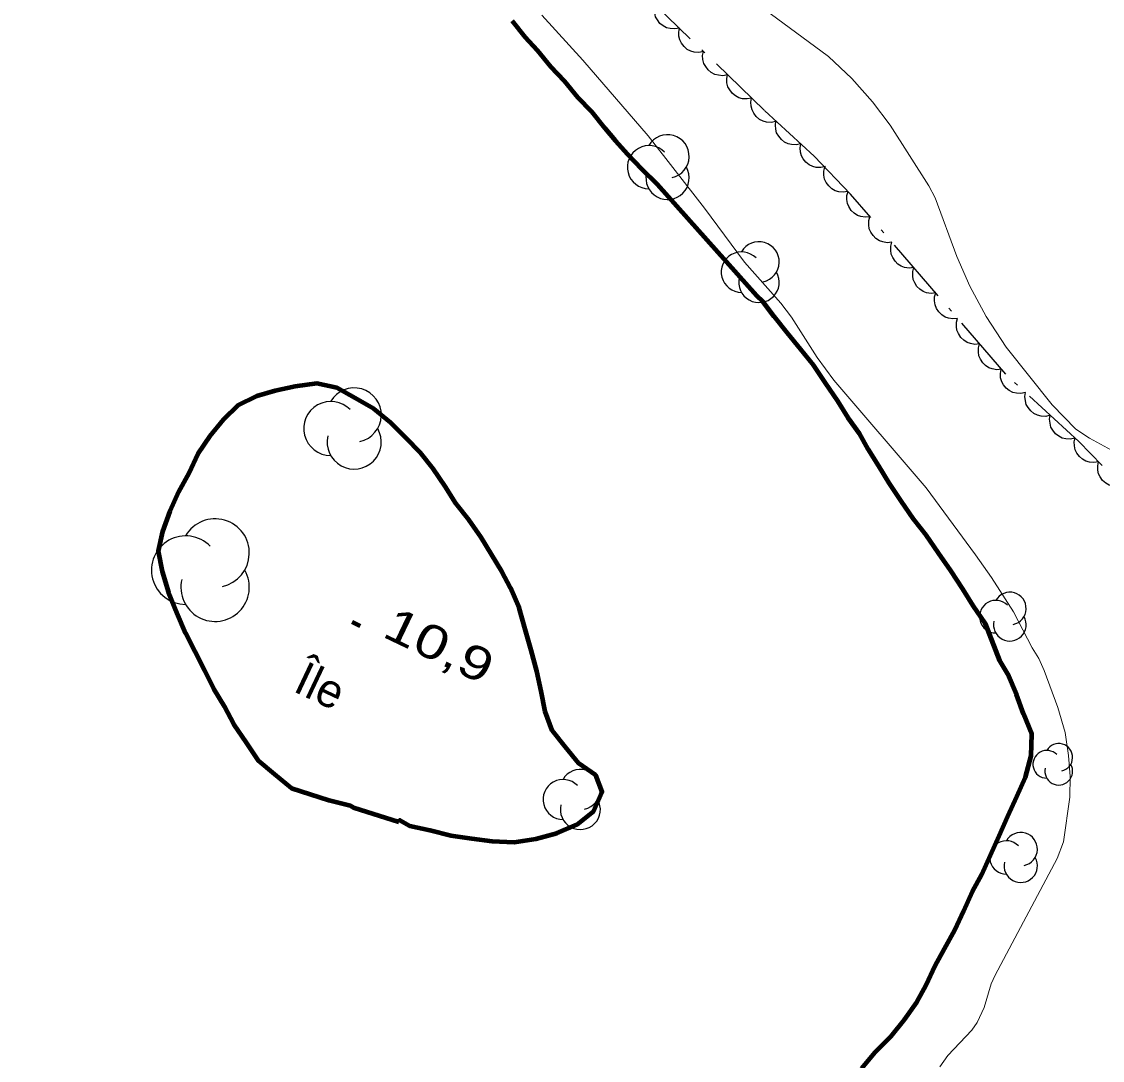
# Model space of a CAD drawing. Extents: x 355726 to 357533, y 5103782 to 5105258.
# Drawn here: x 356069.43 to 356117.74, y 5104836.56 to 5104883.01 of the extents above; entities that cross this region are included whole.
import ezdxf

# ---------------------------------------------------------------- set-up
doc = ezdxf.new("R2010")
doc.units = 0
doc.header["$LTSCALE"] = 0.6
for name, pattern in [('DASH_DOUBLE_DOT', [9.2, 5, -1.2, 0.3, -1.2, 0.3, -1.2]), ('DOT_DASHED', [7.7, 5, -1.2, 0.3, -1.2]), ('LONG_DASHED', [7.5, 6, -1.5])]:
    doc.linetypes.add(name, pattern=pattern)
for name, color, linetype, lineweight in [('2', 7, 'LONG_DASHED', 13), ('3', 7, 'Continuous', 140), ('4', 7, 'DASH_DOUBLE_DOT', 53), ('44', 7, 'Continuous', 25)]:
    doc.layers.add(name, color=color, linetype=linetype, lineweight=lineweight)
doc.layers.add('8', color=7, linetype='Continuous')

msp = doc.modelspace()

# ---------------------------------------------------------------- linework, layer by layer
at = {"layer": '2'}
msp.add_lwpolyline([(356118.84, 5104863.46), (356117.16, 5104864.38), (356116.56, 5104864.79), (356115.49, 5104865.88), (356113.44, 5104868.45), (356112.55, 5104869.83), (356111.82, 5104871.18), (356111.24, 5104872.51), (356110.26, 5104875.13), (356109.98, 5104875.66), (356108.25, 5104878.38), (356107.47, 5104879.43), (356106.54, 5104880.47), (356105.5, 5104881.45), (356102.42, 5104883.72)], dxfattribs=at)
at = {"layer": '2', "linetype": 'Continuous'}
msp.add_lwpolyline([(356110.47, 5104836.28), (356110.83, 5104836.79), (356111.91, 5104837.91), (356112.15, 5104838.26), (356112.46, 5104838.93), (356112.77, 5104839.99), (356112.94, 5104840.38), (356115.72, 5104845.59), (356116, 5104846.34), (356116.29, 5104848.34), (356116.3, 5104849.26), (356116.22, 5104850.2), (356116.08, 5104851.22), (356115.75, 5104852.34), (356115.14, 5104854), (356114.9, 5104854.53), (356114.6, 5104855.01), (356113.77, 5104856.62), (356112.79, 5104858.15), (356112.07, 5104859.17), (356109.86, 5104862.17), (356105.73, 5104866.98), (356104.99, 5104867.99), (356103.84, 5104869.79), (356103.37, 5104870.42), (356101.75, 5104872.25), (356099.95, 5104874.67), (356097.44, 5104877.9), (356094.52, 5104881.29), (356092.68, 5104883.3)], dxfattribs=at)
at = {"layer": '3'}
msp.add_line((356084.2, 5104856.17), (356084.56, 5104856), dxfattribs=at)
at = {"layer": '4', "linetype": 'Continuous', "lineweight": 90}
msp.add_lwpolyline([(356106.97, 5104836.2), (356107.59, 5104836.94), (356108.28, 5104837.64), (356108.9, 5104838.39), (356109.44, 5104839.17), (356109.86, 5104839.93), (356110.26, 5104840.8), (356110.68, 5104841.55), (356111.15, 5104842.38), (356111.54, 5104843.25), (356111.93, 5104844.12), (356112.35, 5104844.87), (356112.74, 5104845.74), (356113.13, 5104846.61), (356113.52, 5104847.49), (356113.91, 5104848.36), (356114.3, 5104849.23), (356114.55, 5104850.18), (356114.59, 5104851.15), (356114.21, 5104852.06), (356113.9, 5104852.92), (356113.52, 5104853.83), (356113.16, 5104854.43), (356112.51, 5104856.09), (356111.97, 5104856.89), (356111.5, 5104857.64), (356110.96, 5104858.45), (356110.42, 5104859.25), (356109.87, 5104860.05), (356109.29, 5104860.77), (356108.75, 5104861.57), (356108.21, 5104862.37), (356107.74, 5104863.13), (356107.27, 5104863.89), (356106.88, 5104864.6), (356106.37, 5104865.29), (356105.91, 5104866.04), (356105.36, 5104866.85), (356104.82, 5104867.65), (356104.24, 5104868.37), (356103.65, 5104869.1), (356103.07, 5104869.82), (356102.56, 5104870.5), (356102.3, 5104870.75), (356097.86, 5104875.73), (356097.15, 5104876.42), (356096.53, 5104877.07), (356095.98, 5104877.68), (356095.5, 5104878.24), (356094.92, 5104878.97), (356094.29, 5104879.62), (356093.7, 5104880.34), (356093.08, 5104880.99), (356092.49, 5104881.72), (356091.94, 5104882.32), (356091.36, 5104883.05)], dxfattribs=at)
msp.add_lwpolyline([(356086.29, 5104847.23), (356086.33, 5104847.31), (356086.79, 5104847.05), (356087.67, 5104846.86), (356088.62, 5104846.62), (356089.55, 5104846.49), (356090.47, 5104846.37), (356091.44, 5104846.32), (356092.41, 5104846.47), (356093.35, 5104846.73), (356094.26, 5104847.11), (356094.99, 5104847.7), (356095.38, 5104848.57), (356095.1, 5104849.32), (356094.32, 5104849.86), (356093.73, 5104850.58), (356093.15, 5104851.31), (356092.84, 5104852.17), (356092.65, 5104853.07), (356092.46, 5104853.97), (356092.2, 5104854.91), (356091.94, 5104855.85), (356091.67, 5104856.8), (356091.29, 5104857.7), (356090.9, 5104858.42), (356090.43, 5104859.18), (356089.97, 5104859.94), (356089.42, 5104860.74), (356088.84, 5104861.46), (356088.37, 5104862.22), (356087.83, 5104863.02), (356087.25, 5104863.75), (356086.62, 5104864.39), (356085.92, 5104865.09), (356085.17, 5104865.7), (356084.34, 5104866.17), (356083.52, 5104866.64), (356082.63, 5104866.83), (356081.66, 5104866.69), (356080.76, 5104866.5), (356079.94, 5104866.27), (356079.1, 5104865.85), (356078.45, 5104865.22), (356077.84, 5104864.48), (356077.3, 5104863.69), (356076.9, 5104862.82), (356076.44, 5104861.99), (356076.05, 5104861.12), (356075.73, 5104860.21), (356075.54, 5104859.33), (356075.72, 5104858.43), (356075.99, 5104857.49), (356076.37, 5104856.58), (356076.75, 5104855.67), (356077.18, 5104854.84), (356077.6, 5104854), (356078.02, 5104853.17), (356078.49, 5104852.41), (356078.92, 5104851.58), (356079.46, 5104850.78), (356080, 5104849.98), (356080.74, 5104849.36), (356081.49, 5104848.74), (356082.33, 5104848.47), (356083.16, 5104848.2), (356084.12, 5104847.96), (356084.27, 5104847.87)], close=True, dxfattribs=at)
at = {"layer": '44', "linetype": 'DOT_DASHED'}
msp.add_lwpolyline([(356120.95, 5104859.85), (356116.68, 5104864.23), (356113.42, 5104867.25), (356106.48, 5104875.29), (356104.86, 5104876.99), (356102.64, 5104879.03), (356098.29, 5104883.24), (356094.81, 5104886.58), (356093.8, 5104887.94), (356088.37, 5104894.16), (356086.15, 5104896.2), (356083.48, 5104898.5), (356081.41, 5104900.45), (356079.64, 5104902.24), (356077.52, 5104904.82), (356075.47, 5104907.16), (356073.33, 5104909.35), (356069.84, 5104912.29), (356068.11, 5104913.46)], dxfattribs=at)
at = {"layer": '44'}
for points in [[(356098.83, 5104882.72), (356098.63, 5104882.68), (356098.42, 5104882.7), (356098.26, 5104882.73), (356098.11, 5104882.82), (356097.96, 5104882.93), (356097.85, 5104883.09), (356097.77, 5104883.23), (356097.73, 5104883.4), (356097.72, 5104883.58), (356097.75, 5104883.76)], [(356099.91, 5104881.68), (356099.7, 5104881.63), (356099.5, 5104881.65), (356099.34, 5104881.69), (356099.18, 5104881.77), (356099.04, 5104881.89), (356098.93, 5104882.04), (356098.85, 5104882.19), (356098.81, 5104882.36), (356098.8, 5104882.54), (356098.83, 5104882.72)], [(356100.98, 5104880.63), (356100.78, 5104880.59), (356100.58, 5104880.61), (356100.42, 5104880.64), (356100.26, 5104880.73), (356100.12, 5104880.85), (356100.01, 5104881), (356099.92, 5104881.14), (356099.88, 5104881.31), (356099.87, 5104881.5), (356099.91, 5104881.68)], [(356102.06, 5104879.59), (356101.86, 5104879.55), (356101.65, 5104879.56), (356101.49, 5104879.6), (356101.34, 5104879.69), (356101.2, 5104879.8), (356101.08, 5104879.96), (356101, 5104880.1), (356100.96, 5104880.27), (356100.95, 5104880.46), (356100.98, 5104880.63)], [(356103.14, 5104878.55), (356102.93, 5104878.5), (356102.73, 5104878.52), (356102.57, 5104878.56), (356102.42, 5104878.64), (356102.27, 5104878.76), (356102.16, 5104878.91), (356102.08, 5104879.06), (356102.04, 5104879.23), (356102.03, 5104879.41), (356102.06, 5104879.59)], [(356104.26, 5104877.54), (356104.05, 5104877.5), (356103.85, 5104877.51), (356103.69, 5104877.54), (356103.53, 5104877.62), (356103.39, 5104877.74), (356103.27, 5104877.89), (356103.18, 5104878.03), (356103.14, 5104878.2), (356103.13, 5104878.38), (356103.15, 5104878.56)], [(356105.36, 5104876.53), (356105.16, 5104876.48), (356104.95, 5104876.49), (356104.79, 5104876.53), (356104.64, 5104876.61), (356104.49, 5104876.72), (356104.37, 5104876.87), (356104.29, 5104877.01), (356104.24, 5104877.18), (356104.23, 5104877.37), (356104.26, 5104877.54)], [(356106.36, 5104875.41), (356106.16, 5104875.38), (356105.96, 5104875.4), (356105.8, 5104875.45), (356105.65, 5104875.54), (356105.51, 5104875.66), (356105.4, 5104875.82), (356105.32, 5104875.96), (356105.29, 5104876.14), (356105.29, 5104876.32), (356105.33, 5104876.5)], [(356107.35, 5104874.28), (356107.14, 5104874.26), (356106.94, 5104874.29), (356106.79, 5104874.34), (356106.64, 5104874.44), (356106.51, 5104874.57), (356106.41, 5104874.74), (356106.34, 5104874.88), (356106.32, 5104875.06), (356106.32, 5104875.24), (356106.37, 5104875.42)], [(356108.33, 5104873.15), (356108.12, 5104873.12), (356107.92, 5104873.16), (356107.77, 5104873.21), (356107.62, 5104873.31), (356107.49, 5104873.44), (356107.39, 5104873.6), (356107.32, 5104873.75), (356107.3, 5104873.92), (356107.3, 5104874.11), (356107.35, 5104874.28)], [(356109.31, 5104872.01), (356109.1, 5104871.99), (356108.9, 5104872.02), (356108.75, 5104872.07), (356108.6, 5104872.17), (356108.47, 5104872.3), (356108.37, 5104872.47), (356108.3, 5104872.61), (356108.28, 5104872.79), (356108.28, 5104872.97), (356108.33, 5104873.15)], [(356110.29, 5104870.88), (356110.08, 5104870.85), (356109.88, 5104870.89), (356109.73, 5104870.94), (356109.58, 5104871.04), (356109.45, 5104871.17), (356109.35, 5104871.33), (356109.28, 5104871.48), (356109.26, 5104871.65), (356109.26, 5104871.84), (356109.31, 5104872.01)], [(356111.27, 5104869.74), (356111.06, 5104869.72), (356110.86, 5104869.75), (356110.71, 5104869.8), (356110.56, 5104869.9), (356110.43, 5104870.03), (356110.33, 5104870.19), (356110.26, 5104870.34), (356110.24, 5104870.52), (356110.24, 5104870.7), (356110.29, 5104870.88)], [(356112.25, 5104868.6), (356112.04, 5104868.58), (356111.84, 5104868.62), (356111.69, 5104868.67), (356111.54, 5104868.77), (356111.41, 5104868.89), (356111.31, 5104869.06), (356111.24, 5104869.21), (356111.22, 5104869.38), (356111.22, 5104869.57), (356111.27, 5104869.74)], [(356113.23, 5104867.47), (356113.02, 5104867.44), (356112.82, 5104867.48), (356112.67, 5104867.53), (356112.52, 5104867.63), (356112.39, 5104867.76), (356112.29, 5104867.92), (356112.22, 5104868.07), (356112.2, 5104868.25), (356112.2, 5104868.43), (356112.25, 5104868.6)], [(356114.31, 5104866.43), (356114.1, 5104866.38), (356113.9, 5104866.39), (356113.74, 5104866.43), (356113.58, 5104866.51), (356113.44, 5104866.62), (356113.32, 5104866.77), (356113.24, 5104866.91), (356113.19, 5104867.08), (356113.18, 5104867.27), (356113.21, 5104867.45)], [(356115.41, 5104865.41), (356115.21, 5104865.36), (356115, 5104865.37), (356114.84, 5104865.41), (356114.68, 5104865.49), (356114.54, 5104865.6), (356114.42, 5104865.75), (356114.34, 5104865.89), (356114.3, 5104866.06), (356114.28, 5104866.25), (356114.31, 5104866.43)], [(356116.51, 5104864.39), (356116.31, 5104864.34), (356116.1, 5104864.35), (356115.94, 5104864.39), (356115.79, 5104864.47), (356115.64, 5104864.58), (356115.52, 5104864.74), (356115.44, 5104864.87), (356115.4, 5104865.05), (356115.38, 5104865.23), (356115.41, 5104865.41)], [(356117.56, 5104863.32), (356117.36, 5104863.29), (356117.16, 5104863.31), (356117, 5104863.35), (356116.85, 5104863.44), (356116.71, 5104863.56), (356116.6, 5104863.72), (356116.52, 5104863.86), (356116.49, 5104864.04), (356116.48, 5104864.22), (356116.52, 5104864.4)], [(356118.61, 5104862.25), (356118.41, 5104862.21), (356118.2, 5104862.24), (356118.04, 5104862.28), (356117.89, 5104862.37), (356117.75, 5104862.49), (356117.64, 5104862.65), (356117.57, 5104862.79), (356117.53, 5104862.96), (356117.53, 5104863.15), (356117.56, 5104863.32)]]:
    msp.add_lwpolyline(points, dxfattribs=at)
for centre, radius, start, end in [((356098.303, 5104876.985), 0.966, 282.2692, 149.7263), ((356097.473, 5104876.502), 0.966, 44.1154, 269.804), ((356098.303, 5104876.019), 0.966, 166.9369, 29.6212), ((356102.388, 5104872.263), 0.906, 282.2692, 149.7263), ((356101.609, 5104871.811), 0.906, 44.1154, 269.804), ((356102.388, 5104871.358), 0.906, 166.9369, 29.6212), ((356084.296, 5104865.423), 1.211, 282.2692, 149.7263), ((356083.254, 5104864.817), 1.211, 44.1154, 269.804), ((356084.296, 5104864.212), 1.211, 166.9369, 29.6212), ((356078.079, 5104859.25), 1.53, 282.2692, 149.7263), ((356076.763, 5104858.485), 1.53, 44.1154, 269.804), ((356078.079, 5104857.72), 1.53, 166.9369, 29.6212), ((356113.604, 5104856.77), 0.728, 282.2692, 149.7263), ((356112.978, 5104856.406), 0.728, 44.1154, 269.804), ((356113.604, 5104856.043), 0.728, 166.9369, 29.6212), ((356115.789, 5104850.114), 0.62, 282.2692, 149.7263), ((356115.256, 5104849.804), 0.62, 44.1154, 269.804), ((356115.789, 5104849.494), 0.62, 166.9369, 29.6212), ((356093.634, 5104848.23), 0.895, 44.1154, 269.804), ((356094.404, 5104848.678), 0.895, 282.2692, 149.7263), ((356094.404, 5104847.783), 0.895, 166.9369, 29.6212), ((356114.091, 5104846.009), 0.745, 282.2692, 149.7263), ((356113.45, 5104845.637), 0.745, 44.1154, 269.804), ((356114.091, 5104845.264), 0.745, 166.9369, 29.6212)]:
    msp.add_arc(centre, radius, start, end, dxfattribs=at)

# ---------------------------------------------------------------- texts
at = {"layer": '3', "width": 1.3}
msp.add_text('10,9   ', height=1.5, rotation=334.423, dxfattribs=at).set_placement((356085.49, 5104855.54))
at = {"layer": '8'}
msp.add_text('Île', height=1.5, rotation=334.72, dxfattribs=at).set_placement((356081.51, 5104853.09))

doc.saveas('drawing.dxf')
